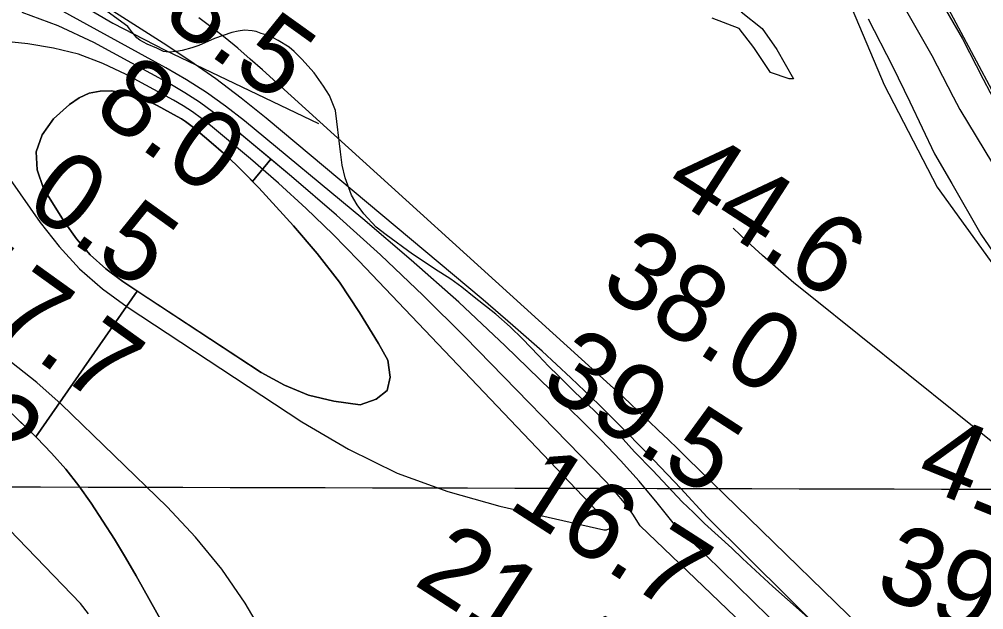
# Model space of a CAD drawing. Extents: x 3161615 to 3199515, y 867541 to 892976.
# Drawn here: x 3187887 to 3188718, y 884964 to 885472 of the extents above; entities that cross this region are included whole.
import ezdxf

# ---------------------------------------------------------------- set-up
doc = ezdxf.new("R2010")
doc.units = 0
for name, color, linetype in [('V-GRID-MAJR', 7, 'Continuous'), ('V-LEVE-TOET', 7, 'Continuous'), ('V-RIVR-RANG', 7, 'Continuous'), ('V-ROAD-CNTR', 7, 'Continuous'), ('V-RRAP-DIKE', 7, 'Continuous'), ('V-SITE-VEGE', 7, 'Continuous'), ('V-TOPO-DPTH', 7, 'Continuous'), ('V-TOPO-MAJR', 7, 'Continuous'), ('V-TOPO-MINR', 7, 'Continuous'), ('V-TOPO-SHOR', 7, 'Continuous'), ('V-TOPO-WATR', 7, 'Continuous')]:
    doc.layers.add(name, color=color, linetype=linetype)

msp = doc.modelspace()

# ---------------------------------------------------------------- linework, layer by layer
at = {"layer": 'V-GRID-MAJR'}
msp.add_spline([(3165858.044, 885132.7980000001), (3171084.176, 885116.4550000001), (3176310.311, 885100.872), (3181536.449, 885086.049), (3186762.588, 885071.987), (3191988.73, 885058.685), (3197214.873, 885046.142), (3197214.874, 885046.142)], degree=3, dxfattribs=at)
at = {"layer": 'V-LEVE-TOET'}
for points in [[(3187914.974000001, 886426.606999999), (3188053.616000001, 886431.234999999), (3188183.000000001, 886440.540999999), (3188326.723000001, 886451.454999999), (3188379.045000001, 886460.2939999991), (3188308.989000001, 886389.5279999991), (3188289.205000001, 886366.2989999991), (3188289.656000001, 886338.6529999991), (3188320.742000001, 886251.856999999), (3188356.736000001, 886147.4539999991), (3188413.072000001, 886009.434999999), (3188448.409000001, 885896.045999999), (3188497.790000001, 885769.403999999), (3188550.706000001, 885622.385999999), (3188585.633000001, 885525.7549999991), (3188632.188000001, 885415.5169999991), (3188677.967000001, 885327.393999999), (3188748.1440000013, 885230.2059999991), (3188816.784000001, 885128.520999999), (3188885.585000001, 885029.944999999), (3188935.105000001, 884957.559999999), (3189002.061000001, 884847.6029999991)], [(3186136.927000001, 883019.084999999), (3186195.170000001, 883127.2399999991), (3187671.444000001, 885415.9249999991), (3187833.390000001, 885575.3429999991), (3187793.853000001, 885614.172999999), (3187750.006000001, 885656.001999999), (3187710.543000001, 885688.177999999), (3187681.897000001, 885709.2399999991), (3187710.543000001, 885688.177999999), (3187750.006000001, 885656.001999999), (3187793.853000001, 885614.172999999), (3187833.390000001, 885575.3429999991), (3187883.083000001, 885529.4169999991), (3187910.122000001, 885506.3089999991), (3187937.600000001, 885486.4189999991), (3187968.001000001, 885468.574999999), (3188013.163000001, 885445.466999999), (3188144.9990000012, 885382.2849999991)]]:
    msp.add_lwpolyline(points, dxfattribs=at)
at = {"layer": 'V-ROAD-CNTR'}
for points in [[(3188590.9487812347, 885716.4795393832), (3188603.7067557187, 885671.6186291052), (3188625.546712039, 885612.9597464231), (3188648.800665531, 885557.9528564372), (3188673.6346158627, 885500.5039713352), (3188699.5395640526, 885455.0930621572), (3188717.578527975, 885420.3501316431)], [(3188560.5978419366, 885713.5315452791), (3188575.1768127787, 885662.2666478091), (3188597.660767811, 885601.8797685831), (3188621.2147207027, 885546.1608800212), (3188646.754669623, 885487.077998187), (3188673.187616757, 885440.743090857), (3188691.6135799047, 885405.2531618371)], [(3188717.578527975, 885420.3501316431), (3188723.520516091, 885408.9051545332), (3188766.315430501, 885338.2412958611), (3188923.905115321, 885090.1597920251)], [(3188691.6135799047, 885405.2531618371), (3188697.348568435, 885394.2071839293), (3188725.4675121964, 885347.7772767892)]]:
    msp.add_lwpolyline(points, dxfattribs=at)
at = {"layer": 'V-RRAP-DIKE'}
msp.add_lwpolyline([(3186136.9270933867, 883019.0849912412), (3186195.171184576, 883127.2412574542), (3187671.4456406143, 885415.9250385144), (3187833.3898349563, 885575.3432889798), (3187793.854206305, 885614.1736059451), (3187750.0066492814, 885656.002733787), (3187710.5438479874, 885688.178985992), (3187681.8967774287, 885709.2398055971), (3187710.5438479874, 885688.178985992), (3187750.0066492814, 885656.002733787), (3187793.854206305, 885614.1736059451), (3187833.3898349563, 885575.3432889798), (3187883.0839326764, 885529.4182644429), (3187910.1228132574, 885506.3095656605), (3187937.6006156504, 885486.4187915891), (3187968.0015884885, 885468.5755971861), (3188013.164884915, 885445.4673205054), (3188144.9996645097, 885382.2854343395)], dxfattribs=at)
at = {"layer": 'V-SITE-VEGE'}
for points in [[(3188574.324000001, 884949.836999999), (3188536.446000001, 884983.550999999), (3188510.281000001, 885007.579999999), (3188500.907000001, 885016.4949999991), (3188477.478000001, 885037.810999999), (3188468.100000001, 885047.1129999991), (3188458.335000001, 885056.4169999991), (3188432.938000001, 885083.560999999), (3188417.310000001, 885099.457999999), (3188407.539000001, 885110.3159999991), (3188397.385000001, 885120.006999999), (3188383.319000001, 885134.3539999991), (3188364.9650000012, 885151.7969999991), (3188351.681000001, 885164.976999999), (3188343.088000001, 885173.1159999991), (3188334.491000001, 885182.4239999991), (3188320.816000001, 885196.770999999), (3188310.2690000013, 885207.2379999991), (3188297.774000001, 885218.087999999), (3188279.039000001, 885232.802999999), (3188268.498000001, 885241.324999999), (3188259.132000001, 885248.2939999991), (3188245.087000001, 885257.192999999), (3188235.335000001, 885263.770999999), (3188225.971000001, 885269.572999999), (3188203.337000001, 885286.2209999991), (3188194.7490000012, 885292.802999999), (3188184.198000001, 885304.437999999), (3188178.331000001, 885312.199999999), (3188173.630000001, 885320.354999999), (3188168.123000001, 885335.5099999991), (3188165.359000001, 885346.3969999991), (3188164.148000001, 885357.677999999), (3188159.733000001, 885393.464999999), (3188154.625000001, 885406.2869999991), (3188149.534000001, 885414.439999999), (3188141.317000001, 885425.6939999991), (3188130.766000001, 885437.719999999), (3188124.1240000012, 885444.309999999), (3188119.829000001, 885447.795999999), (3188110.468000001, 885453.5979999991), (3188106.177000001, 885455.9139999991), (3188101.891000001, 885457.8459999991), (3188095.657000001, 885459.768999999), (3188091.370000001, 885461.3089999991), (3188087.864000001, 885462.072999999), (3188081.247000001, 885462.4369999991), (3188075.802000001, 885461.6379999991), (3188070.358000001, 885460.4509999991), (3188055.5900000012, 885455.334999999), (3188041.991000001, 885449.4469999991), (3188036.163000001, 885447.4789999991), (3188027.608000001, 885445.108999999), (3188022.941000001, 885444.3159999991), (3188016.332000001, 885443.511999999), (3188011.656000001, 885444.270999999), (3188005.807000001, 885446.9729999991), (3187997.621000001, 885450.4439999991), (3187991.383000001, 885453.9239999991), (3187988.651000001, 885455.858999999), (3187983.177000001, 885462.4539999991), (3187980.944000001, 885465.8039999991), (3187899.104000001, 885525.437999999)], [(3188618.2860000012, 885472.351999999), (3188639.438000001, 885431.4239999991), (3188654.347000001, 885400.7409999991), (3188675.458000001, 885356.0009999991), (3188690.423000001, 885330.4029999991), (3188715.361000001, 885286.890999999), (3188732.872000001, 885261.261999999)]]:
    msp.add_lwpolyline(points, dxfattribs=at)
at = {"layer": 'V-TOPO-DPTH'}
for points in [[(3188088.3011384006, 885332.3616437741), (3188103.910181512, 885351.4150896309), (3188066.6057734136, 885382.4959367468), (3188054.766160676, 885391.7848442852), (3188042.59626309, 885400.5877145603), (3188029.930938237, 885408.6615289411), (3188016.9353285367, 885416.2493060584), (3187951.5014422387, 885451.9188883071), (3187921.0612063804, 885466.1536927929), (3187889.8288014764, 885477.7823494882)], [(3188163.0817384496, 885245.4978646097), (3188143.897054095, 885270.212745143), (3188123.538220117, 885294.079849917), (3188093.705481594, 885326.6851239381), (3188083.9063656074, 885336.9777486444), (3188073.8479208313, 885346.9995763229), (3188063.400482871, 885356.6152084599), (3188052.6937161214, 885365.9600435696), (3188037.47205777, 885378.7229798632), (3188034.10851445, 885381.3763226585), (3188030.649226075, 885383.889241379), (3188027.046320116, 885386.1915239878), (3188023.347669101, 885388.3533825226), (3188006.082932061, 885397.7647110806), (3187996.725052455, 885402.1846246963), (3187987.128590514, 885405.8536030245), (3187977.1742550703, 885408.396178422), (3187966.981337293, 885410.187818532), (3187957.0392371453, 885410.0340536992), (3187947.5963294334, 885408.3152626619), (3187938.902210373, 885404.2489323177), (3187930.7072837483, 885398.6175757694), (3187916.968033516, 885386.2302426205), (3187907.2356372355, 885372.3419832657), (3187901.844243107, 885357.8345081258), (3187902.964352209, 885342.3982093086), (3187908.425463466, 885326.342694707), (3187926.0837714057, 885297.7803547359), (3187936.694963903, 885282.9101215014), (3187948.4403498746, 885269.1441178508), (3187961.887026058, 885257.0344585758), (3187976.4678957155, 885246.0290288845), (3188095.675405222, 885167.8441285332), (3188115.7117483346, 885156.9026835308), (3188136.4907568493, 885148.2399630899), (3188158.3837634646, 885142.9953294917), (3188181.019435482, 885140.0294204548), (3188194.8573979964, 885144.7014664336), (3188204.1822108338, 885152.1739378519), (3188206.7372991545, 885163.8470474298), (3188204.7792377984, 885178.3205824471), (3188196.7545086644, 885192.6770005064), (3188180.5051983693, 885219.5113204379), (3188163.0817384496, 885245.4978646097)], [(3187986.0623539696, 885239.7362897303), (3187976.4678957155, 885246.0290288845), (3187961.887026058, 885257.0344585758), (3187948.4403498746, 885269.1441178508), (3187936.694963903, 885282.9101215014), (3187926.0837714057, 885297.7803547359), (3187908.425463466, 885326.342694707), (3187902.964352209, 885342.3982093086), (3187901.844243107, 885357.8345081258), (3187907.2356372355, 885372.3419832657), (3187916.968033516, 885386.2302426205), (3187930.7072837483, 885398.6175757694), (3187938.902210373, 885404.2489323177), (3187947.5963294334, 885408.3152626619), (3187957.0392371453, 885410.0340536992), (3187966.981337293, 885410.187818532), (3187977.1742550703, 885408.396178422), (3187987.128590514, 885405.8536030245), (3187996.725052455, 885402.1846246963), (3188006.082932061, 885397.7647110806), (3188023.347669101, 885388.3533825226), (3188027.046320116, 885386.1915239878), (3188030.649226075, 885383.889241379), (3188034.10851445, 885381.3763226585), (3188037.47205777, 885378.7229798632), (3188052.6937161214, 885365.9600435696), (3188063.400482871, 885356.6152084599), (3188073.8479208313, 885346.9995763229), (3188083.9063656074, 885336.9777486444), (3188088.3011384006, 885332.3616437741)], [(3188966.9599515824, 884495.8468844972), (3188713.209532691, 884767.6112462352), (3188700.3672979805, 884776.9822169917), (3188686.997485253, 884786.0406134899), (3188680.447306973, 884790.4157909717), (3188673.8595591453, 884794.7328044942), (3188422.222025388, 885035.6437415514), (3188415.6565481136, 885045.7708776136), (3188408.646622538, 885055.5554641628), (3188400.9700245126, 885064.8262264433), (3188392.848978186, 885073.7544392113), (3188271.4674809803, 885198.1525539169), (3188235.302437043, 885234.0876582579), (3188198.424560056, 885269.2516671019), (3188160.4774334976, 885303.2590326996), (3188121.8174738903, 885336.4953028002), (3188105.6917756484, 885349.930722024), (3188103.910181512, 885351.4150896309), (3188088.3011384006, 885332.3616437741), (3188089.730426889, 885330.8603726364)], [(3188089.730426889, 885330.8603726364), (3188093.705481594, 885326.6851239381), (3188123.538220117, 885294.079849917), (3188143.897054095, 885270.212745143), (3188163.0817384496, 885245.4978646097)], [(3188163.0817384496, 885245.4978646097), (3188180.5051983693, 885219.5113204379), (3188196.7545086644, 885192.6770005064), (3188204.7792377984, 885178.3205824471), (3188206.7372991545, 885163.8470474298), (3188204.1822108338, 885152.1739378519), (3188194.8573979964, 885144.7014664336), (3188181.019435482, 885140.0294204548), (3188158.3837634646, 885142.9953294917), (3188136.4907568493, 885148.2399630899), (3188115.7117483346, 885156.9026835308), (3188095.675405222, 885167.8441285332), (3187988.8375948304, 885237.9160861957)], [(3187877.497653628, 885135.7496490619), (3187898.444125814, 885115.4356791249), (3187901.639620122, 885112.3366763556), (3187988.8375948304, 885237.9160861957), (3187986.0623539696, 885239.7362897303)], [(3187988.8375948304, 885237.9160861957), (3187901.639620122, 885112.3366763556), (3187902.4696245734, 885111.5317348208), (3187915.241805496, 885098.3398330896), (3187927.4245410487, 885084.6554992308), (3187938.723108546, 885070.232517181), (3187949.432230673, 885055.3171030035), (3187959.5065719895, 885039.913019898), (3187969.329735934, 885024.354541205), (3187978.7761338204, 885008.5644691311), (3187987.971354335, 884992.6200014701), (3188022.237722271, 884931.5166853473)], [(3187877.497653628, 885135.7496490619), (3187902.4696245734, 885111.5317348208), (3187915.241805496, 885098.3398330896), (3187927.4245410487, 885084.6554992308), (3187938.723108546, 885070.232517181), (3187949.432230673, 885055.3171030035), (3187959.5065719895, 885039.913019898), (3187969.329735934, 885024.354541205), (3187978.7761338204, 885008.5644691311), (3187987.971354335, 884992.6200014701), (3188022.237722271, 884931.5166853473)]]:
    msp.add_lwpolyline(points, dxfattribs=at)
at = {"layer": 'V-TOPO-MAJR'}
msp.add_lwpolyline([(3188665.0124410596, 884897.2356659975), (3188462.686415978, 885094.1394746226), (3188454.466991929, 885102.1097426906), (3188446.228441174, 885110.0601189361), (3188437.9612003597, 885117.9806574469), (3188429.6748328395, 885125.8813041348), (3188421.346997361, 885133.7378098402), (3188412.9830026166, 885141.555357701), (3188404.5647689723, 885149.3144687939), (3188396.110376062, 885157.034622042), (3188096.910564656, 885428.3452510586), (3188086.3130439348, 885437.7227881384), (3188075.568571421, 885446.9244533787), (3188064.6036712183, 885455.8623108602), (3188053.4918192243, 885464.6242965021), (3188042.1761463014, 885473.1226157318)], dxfattribs=at)
at = {"layer": 'V-TOPO-MINR'}
for points in [[(3188728.9301513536, 884805.5892530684), (3188709.463329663, 884820.3207546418), (3188689.9496902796, 884834.9896635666), (3188479.691104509, 885043.1394351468), (3188456.990841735, 885067.9368107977), (3188433.9644085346, 885092.4211780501), (3188410.4487196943, 885116.4360327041), (3188386.606860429, 885140.1378789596), (3188362.2649500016, 885163.3222446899), (3188337.583185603, 885186.1303859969), (3188312.391640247, 885208.3741906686), (3188286.8602409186, 885230.241770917), (3188099.9409023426, 885386.7055779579), (3188078.5596200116, 885403.9036597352), (3188056.756556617, 885420.5254743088), (3188034.3208216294, 885436.2828880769), (3188011.463305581, 885451.4640346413), (3187851.7279822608, 885553.1117708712)], [(3188966.9599515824, 884495.8468844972), (3188713.209532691, 884767.6112462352), (3188700.3672979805, 884776.9822169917), (3188686.997485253, 884786.0406134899), (3188680.447306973, 884790.4157909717), (3188673.8595591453, 884794.7328044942), (3188422.222025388, 885035.6437415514), (3188415.6565481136, 885045.7708776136), (3188408.646622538, 885055.5554641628), (3188400.9700245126, 885064.8262264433), (3188392.848978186, 885073.7544392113), (3188271.4674809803, 885198.1525539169), (3188235.302437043, 885234.0876582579), (3188198.424560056, 885269.2516671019), (3188160.4774334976, 885303.2590326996), (3188121.8174738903, 885336.4953028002), (3188066.6057734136, 885382.4959367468), (3188054.766160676, 885391.7848442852), (3188042.59626309, 885400.5877145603), (3188029.930938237, 885408.6615289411), (3188016.9353285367, 885416.2493060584), (3187951.5014422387, 885451.9188883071), (3187921.0612063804, 885466.1536927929), (3187889.8288014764, 885477.7823494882)], [(3188969.94160996, 884568.7724643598), (3188695.296926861, 884802.4956544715), (3188680.946894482, 884812.5286963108), (3188451.678218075, 885036.7936678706), (3188436.764587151, 885055.7210637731), (3188421.344513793, 885074.2077413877), (3188405.1647767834, 885092.0333415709), (3188388.4785973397, 885109.4182234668), (3188345.131948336, 885152.7279189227), (3188305.8740325, 885190.8675255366), (3188265.9279841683, 885228.2508514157), (3188224.9497370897, 885264.4997561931), (3188183.283357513, 885299.9923802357), (3188081.246776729, 885384.4702279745), (3188065.1378967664, 885397.040124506), (3188048.5886844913, 885408.9598739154), (3188031.3789737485, 885419.9044026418), (3188013.7289306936, 885430.1987842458), (3187921.9803652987, 885480.2136989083)], [(3188396.1700677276, 885036.4685505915), (3188395.7900147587, 885036.9433537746), (3188395.3861182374, 885037.4004640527), (3188179.965767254, 885263.8841425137), (3188157.4456121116, 885286.7719237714), (3188134.429689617, 885309.1317998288), (3188110.6701160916, 885330.6998180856), (3188086.414775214, 885351.7399311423), (3188052.0121696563, 885380.5759354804), (3188044.4221113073, 885386.5616556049), (3188036.6162225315, 885392.2307719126), (3188028.4865881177, 885397.4249824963), (3188020.141123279, 885402.3025892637), (3187979.5880282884, 885424.408649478), (3187959.2846818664, 885433.9506618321), (3187938.457995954, 885441.8089922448), (3187916.846300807, 885447.1417997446), (3187894.7112661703, 885450.790925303), (3187875.7382129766, 885452.7643996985)], [(3187842.8048542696, 885386.2585294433), (3187905.341436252, 885296.9522940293), (3187921.6446385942, 885276.2879464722), (3187939.3264261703, 885257.0427420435), (3187959.0760915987, 885239.926252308), (3187980.204342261, 885224.2289057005), (3188130.6633638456, 885125.2434889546), (3188171.043693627, 885101.7061232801), (3188212.731285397, 885081.239708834), (3188256.3797701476, 885065.37972123), (3188301.335516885, 885052.5906848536), (3188390.8515216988, 885032.2907947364), (3188393.17791082, 885032.229312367), (3188396.4040609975, 885033.7292820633), (3188396.7527150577, 885034.0986199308), (3188396.963672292, 885034.5024633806), (3188396.968084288, 885034.9580652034), (3188396.1700677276, 885036.4685505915)], [(3188737.311937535, 885098.4374612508), (3188568.404421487, 885233.7557945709), (3188554.5250256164, 885245.1381991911), (3188540.824726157, 885256.7274777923), (3188527.3930713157, 885268.6270673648), (3188514.1405128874, 885280.7335309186), (3188502.142439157, 885291.9484449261)], [(3188100.0462660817, 884938.4009566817), (3188081.850450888, 884969.1576882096), (3188061.868048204, 884998.5735560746), (3188039.205764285, 885025.9781284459), (3188014.756892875, 885052.0418371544), (3187923.5086318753, 885140.5354535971), (3187902.5739247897, 885159.0985119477), (3187880.6762640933, 885176.3179867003)], [(3187946.9142990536, 884959.9157677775), (3187940.2583913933, 884968.8260480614), (3187855.35829012, 885056.3207857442)]]:
    msp.add_lwpolyline(points, dxfattribs=at)
at = {"layer": 'V-TOPO-SHOR'}
for points in [[(3189185.234543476, 884612.2741737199), (3189137.7132733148, 884711.5370682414), (3189032.010439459, 884895.9306635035), (3188882.223992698, 885142.4033141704), (3188762.3987487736, 885340.9975891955), (3188674.344035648, 885505.870141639), (3188633.854619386, 885587.4115375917), (3188567.091142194, 885769.9273189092), (3188486.347118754, 886017.9793803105), (3188464.3958116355, 886081.7674806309)], [(3188509.1883599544, 885478.3667610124), (3188527.166563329, 885463.9025392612), (3188539.7293971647, 885445.8496477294), (3188554.074117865, 885420.584562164), (3188550.4705104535, 885420.594520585), (3188534.269214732, 885426.0447445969), (3188519.9145356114, 885447.7062227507), (3188507.3467225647, 885463.9573105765), (3188483.9481704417, 885473.0310588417)]]:
    msp.add_lwpolyline(points, dxfattribs=at)
at = {"layer": 'V-TOPO-WATR'}
for points in [[(3188163.0817384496, 885245.4978646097), (3188143.897054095, 885270.212745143), (3188123.538220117, 885294.079849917), (3188093.705481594, 885326.6851239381), (3188083.9063656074, 885336.9777486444), (3188073.8479208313, 885346.9995763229), (3188063.400482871, 885356.6152084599), (3188052.6937161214, 885365.9600435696), (3188037.47205777, 885378.7229798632), (3188034.10851445, 885381.3763226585), (3188030.649226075, 885383.889241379), (3188027.046320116, 885386.1915239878), (3188023.347669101, 885388.3533825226), (3188006.082932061, 885397.7647110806), (3187996.725052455, 885402.1846246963), (3187987.128590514, 885405.8536030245), (3187977.1742550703, 885408.396178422), (3187966.981337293, 885410.187818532), (3187957.0392371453, 885410.0340536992), (3187947.5963294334, 885408.3152626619), (3187938.902210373, 885404.2489323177), (3187930.7072837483, 885398.6175757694), (3187916.968033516, 885386.2302426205), (3187907.2356372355, 885372.3419832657), (3187901.844243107, 885357.8345081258), (3187902.964352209, 885342.3982093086), (3187908.425463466, 885326.342694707), (3187926.0837714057, 885297.7803547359), (3187936.694963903, 885282.9101215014), (3187948.4403498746, 885269.1441178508), (3187961.887026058, 885257.0344585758), (3187976.4678957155, 885246.0290288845), (3188095.675405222, 885167.8441285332), (3188115.7117483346, 885156.9026835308), (3188136.4907568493, 885148.2399630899), (3188158.3837634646, 885142.9953294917), (3188181.019435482, 885140.0294204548), (3188194.8573979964, 885144.7014664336), (3188204.1822108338, 885152.1739378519), (3188206.7372991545, 885163.8470474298), (3188204.7792377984, 885178.3205824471), (3188196.7545086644, 885192.6770005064), (3188180.5051983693, 885219.5113204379), (3188163.0817384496, 885245.4978646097)], [(3188022.237722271, 884931.5166853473), (3187987.971354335, 884992.6200014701), (3187978.7761338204, 885008.5644691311), (3187969.329735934, 885024.354541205), (3187959.5065719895, 885039.913019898), (3187949.432230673, 885055.3171030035), (3187938.723108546, 885070.232517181), (3187927.4245410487, 885084.6554992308), (3187915.241805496, 885098.3398330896), (3187902.4696245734, 885111.5317348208), (3187877.497653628, 885135.7496490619)]]:
    msp.add_lwpolyline(points, dxfattribs=at)

# ---------------------------------------------------------------- texts
at = {"layer": 'V-RIVR-RANG'}
for s, height, rotation, p in [('38.5', 67, 324.3483257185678, (3187968.0079796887, 885500.6161963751)), ('8.0', 67, 324.30499999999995, (3187948.941593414, 885391.2937143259)), ('0.5', 67, 324.30499999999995, (3187890.210920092, 885310.3564369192)), ('44.6', 66.99999999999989, 327.15832571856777, (3188440.3318347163, 885323.6593415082)), ('38.0', 66.99999999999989, 327.15832571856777, (3188385.4193536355, 885240.0815525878)), ('17.7', 67, 324.30499999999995, (3187819.2704536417, 885238.1908887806)), ('39.5', 66.99999999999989, 327.15832571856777, (3188333.8311766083, 885154.3589721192)), ('9.2', 67, 324.30499999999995, (3187774.0359200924, 885147.5574369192)), ('41.3', 67.00000000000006, 338.04832571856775, (3188656.951962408, 885072.0720219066)), ('16.7', 67, 327.29083333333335, (3188306.576720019, 885052.6888945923)), ('21.4', 66.99999999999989, 327.15832571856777, (3188225.778176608, 884986.0589721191)), ('39.1', 67.00000000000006, 338.04832571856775, (3188621.9958607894, 884978.3445568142))]:
    msp.add_text(s, height=height, rotation=rotation, dxfattribs=at).set_placement(p)

doc.saveas('drawing.dxf')
